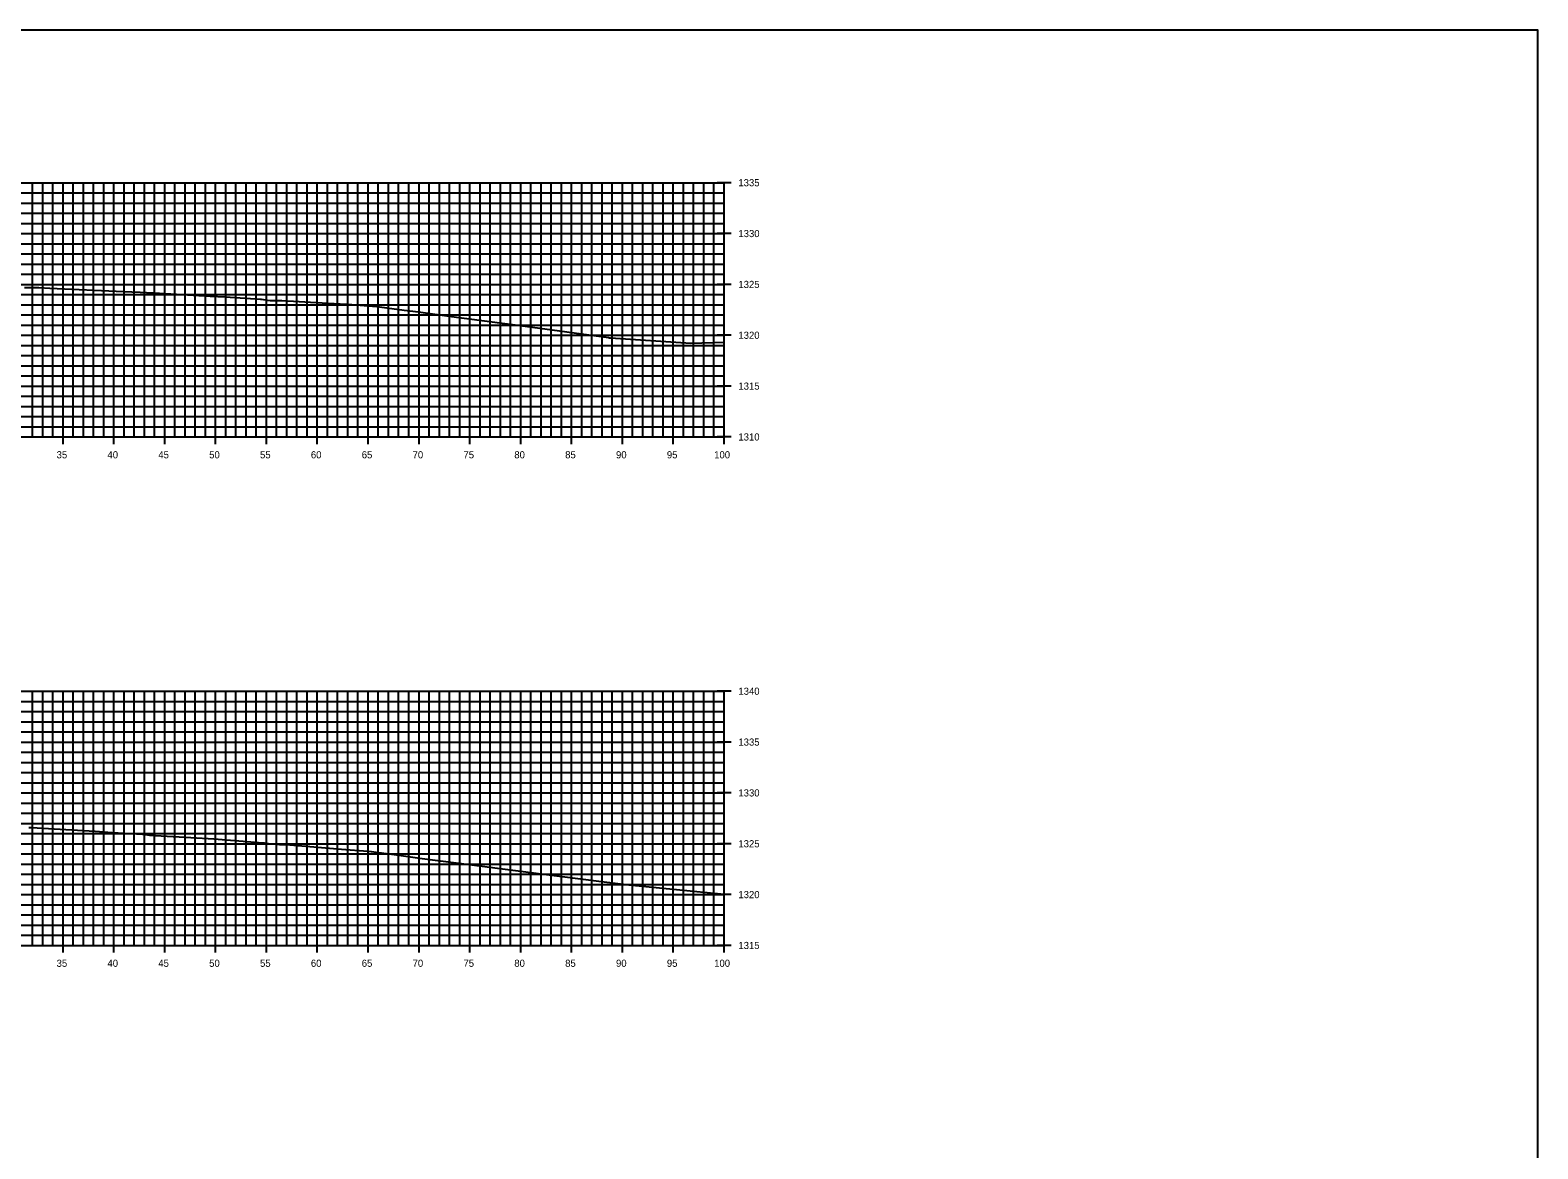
# Model space of a CAD drawing. Extents: x 674939 to 678919, y 750652 to 765176.
# Drawn here: x 678770.3 to 678918.5, y 753332.6 to 753442.6 of the extents above; entities that cross this region are included whole.
import ezdxf

# ---------------------------------------------------------------- set-up
doc = ezdxf.new("R2010")
doc.units = 0
for name, color, linetype in [('R_Axis', 7, 'Continuous'), ('R_Axis Annot', 7, 'Continuous'), ('R_Exist Surface', 7, 'Continuous'), ('R_Grid', 7, 'Continuous'), ('R_No Plot', 7, 'Continuous')]:
    doc.layers.add(name, color=color, linetype=linetype)

msp = doc.modelspace()

# ---------------------------------------------------------------- linework, layer by layer
at = {"layer": 'R_Axis'}
for p, q in [((678839.23, 753427.55), (678837.83, 753427.55)), ((678838.53, 753402.55), (678838.53, 753427.55)), ((678839.23, 753422.55), (678837.83, 753422.55)), ((678839.23, 753417.55), (678837.83, 753417.55)), ((678839.23, 753412.55), (678837.83, 753412.55)), ((678839.23, 753407.55), (678837.83, 753407.55)), ((678773.53, 753401.85), (678773.53, 753403.25)), ((678778.53, 753401.85), (678778.53, 753403.25)), ((678783.53, 753401.85), (678783.53, 753403.25)), ((678788.53, 753401.85), (678788.53, 753403.25)), ((678793.53, 753401.85), (678793.53, 753403.25)), ((678798.53, 753401.85), (678798.53, 753403.25)), ((678803.53, 753401.85), (678803.53, 753403.25)), ((678808.53, 753401.85), (678808.53, 753403.25)), ((678813.53, 753401.85), (678813.53, 753403.25)), ((678818.53, 753401.85), (678818.53, 753403.25)), ((678823.53, 753401.85), (678823.53, 753403.25)), ((678828.53, 753401.85), (678828.53, 753403.25)), ((678833.53, 753401.85), (678833.53, 753403.25)), ((678838.53, 753401.85), (678838.53, 753403.25)), ((678638.53, 753402.55), (678838.53, 753402.55)), ((678839.23, 753402.55), (678837.83, 753402.55)), ((678839.23, 753377.55), (678837.83, 753377.55)), ((678838.53, 753352.55), (678838.53, 753377.55)), ((678839.23, 753372.55), (678837.83, 753372.55)), ((678839.23, 753367.55), (678837.83, 753367.55)), ((678839.23, 753362.55), (678837.83, 753362.55)), ((678839.23, 753357.55), (678837.83, 753357.55)), ((678638.53, 753352.55), (678838.53, 753352.55)), ((678773.53, 753351.85), (678773.53, 753353.25)), ((678778.53, 753351.85), (678778.53, 753353.25)), ((678783.53, 753351.85), (678783.53, 753353.25)), ((678788.53, 753351.85), (678788.53, 753353.25)), ((678793.53, 753351.85), (678793.53, 753353.25)), ((678798.53, 753351.85), (678798.53, 753353.25)), ((678803.53, 753351.85), (678803.53, 753353.25)), ((678808.53, 753351.85), (678808.53, 753353.25)), ((678813.53, 753351.85), (678813.53, 753353.25)), ((678818.53, 753351.85), (678818.53, 753353.25)), ((678823.53, 753351.85), (678823.53, 753353.25)), ((678828.53, 753351.85), (678828.53, 753353.25)), ((678833.53, 753351.85), (678833.53, 753353.25)), ((678839.23, 753352.55), (678837.83, 753352.55)), ((678838.53, 753351.85), (678838.53, 753353.25))]:
    msp.add_line(p, q, dxfattribs=at)
at = {"layer": 'R_Exist Surface'}
for points in [[(678769.74, 753417.25), (678770.73, 753417.23), (678771.14, 753417.23), (678772.24, 753417.18), (678779.48, 753416.85), (678781.11, 753416.78), (678783.03, 753416.68), (678787.99, 753416.41), (678789.48, 753416.32), (678792.93, 753416.1), (678792.97, 753416.09), (678793.05, 753416.09), (678793.23, 753416.06), (678793.65, 753415.99), (678793.89, 753415.98), (678794.59, 753415.96), (678794.77, 753415.97), (678795.05, 753415.98), (678799, 753415.75), (678800.77, 753415.65), (678801.54, 753415.6), (678803.97, 753415.42), (678804.09, 753415.4), (678804.15, 753415.41), (678807.07, 753415.02), (678808.47, 753414.84), (678811.73, 753414.38), (678818.97, 753413.46), (678827.17, 753412.32), (678827.25, 753412.3), (678827.35, 753412.3), (678835.25, 753411.77), (678838.53, 753411.87)], [(678770.16, 753364.16), (678770.42, 753364.14), (678772.65, 753364.01), (678776.69, 753363.78), (678778.36, 753363.67), (678781.35, 753363.48), (678781.63, 753363.45), (678782.02, 753363.4), (678786.08, 753363.17), (678788.36, 753363.02), (678791.23, 753362.79), (678792.76, 753362.68), (678793.15, 753362.65), (678793.23, 753362.64), (678793.35, 753362.63), (678793.56, 753362.6), (678793.82, 753362.54), (678794.47, 753362.5), (678794.82, 753362.48), (678795.34, 753362.47), (678795.83, 753362.44), (678800.91, 753362.03), (678803.49, 753361.82), (678803.82, 753361.79), (678803.84, 753361.78), (678806.08, 753361.48), (678808.84, 753361.11), (678813.74, 753360.48), (678820.55, 753359.58), (678826.46, 753358.84), (678829.15, 753358.5), (678838.53, 753357.59)]]:
    msp.add_lwpolyline(points, dxfattribs=at)
at = {"layer": 'R_Grid'}
for p, q in [((678638.53, 753427.55), (678838.53, 753427.55)), ((678638.53, 753426.55), (678838.53, 753426.55)), ((678770.53, 753402.55), (678770.53, 753427.55)), ((678771.53, 753402.55), (678771.53, 753427.55)), ((678772.53, 753402.55), (678772.53, 753427.55)), ((678773.53, 753402.55), (678773.53, 753427.55)), ((678774.53, 753402.55), (678774.53, 753427.55)), ((678775.53, 753402.55), (678775.53, 753427.55)), ((678776.53, 753402.55), (678776.53, 753427.55)), ((678777.53, 753402.55), (678777.53, 753427.55)), ((678778.53, 753402.55), (678778.53, 753427.55)), ((678779.53, 753402.55), (678779.53, 753427.55)), ((678780.53, 753402.55), (678780.53, 753427.55)), ((678781.53, 753402.55), (678781.53, 753427.55)), ((678782.53, 753402.55), (678782.53, 753427.55)), ((678783.53, 753402.55), (678783.53, 753427.55)), ((678784.53, 753402.55), (678784.53, 753427.55)), ((678785.53, 753402.55), (678785.53, 753427.55)), ((678786.53, 753402.55), (678786.53, 753427.55)), ((678787.53, 753402.55), (678787.53, 753427.55)), ((678788.53, 753402.55), (678788.53, 753427.55)), ((678789.53, 753402.55), (678789.53, 753427.55)), ((678790.53, 753402.55), (678790.53, 753427.55)), ((678791.53, 753402.55), (678791.53, 753427.55)), ((678792.53, 753402.55), (678792.53, 753427.55)), ((678793.53, 753402.55), (678793.53, 753427.55)), ((678794.53, 753402.55), (678794.53, 753427.55)), ((678795.53, 753402.55), (678795.53, 753427.55)), ((678796.53, 753402.55), (678796.53, 753427.55)), ((678797.53, 753402.55), (678797.53, 753427.55)), ((678798.53, 753402.55), (678798.53, 753427.55)), ((678799.53, 753402.55), (678799.53, 753427.55)), ((678800.53, 753402.55), (678800.53, 753427.55)), ((678801.53, 753402.55), (678801.53, 753427.55)), ((678802.53, 753402.55), (678802.53, 753427.55)), ((678803.53, 753402.55), (678803.53, 753427.55)), ((678804.53, 753402.55), (678804.53, 753427.55)), ((678805.53, 753402.55), (678805.53, 753427.55)), ((678806.53, 753402.55), (678806.53, 753427.55)), ((678807.53, 753402.55), (678807.53, 753427.55)), ((678808.53, 753402.55), (678808.53, 753427.55)), ((678809.53, 753402.55), (678809.53, 753427.55)), ((678810.53, 753402.55), (678810.53, 753427.55)), ((678811.53, 753402.55), (678811.53, 753427.55)), ((678812.53, 753402.55), (678812.53, 753427.55)), ((678813.53, 753402.55), (678813.53, 753427.55)), ((678814.53, 753402.55), (678814.53, 753427.55)), ((678815.53, 753402.55), (678815.53, 753427.55)), ((678816.53, 753402.55), (678816.53, 753427.55)), ((678817.53, 753402.55), (678817.53, 753427.55)), ((678818.53, 753402.55), (678818.53, 753427.55)), ((678819.53, 753402.55), (678819.53, 753427.55)), ((678820.53, 753402.55), (678820.53, 753427.55)), ((678821.53, 753402.55), (678821.53, 753427.55)), ((678822.53, 753402.55), (678822.53, 753427.55)), ((678823.53, 753402.55), (678823.53, 753427.55)), ((678824.53, 753402.55), (678824.53, 753427.55)), ((678825.53, 753402.55), (678825.53, 753427.55)), ((678826.53, 753402.55), (678826.53, 753427.55)), ((678827.53, 753402.55), (678827.53, 753427.55)), ((678828.53, 753402.55), (678828.53, 753427.55)), ((678829.53, 753402.55), (678829.53, 753427.55)), ((678830.53, 753402.55), (678830.53, 753427.55)), ((678831.53, 753402.55), (678831.53, 753427.55)), ((678832.53, 753402.55), (678832.53, 753427.55)), ((678833.53, 753402.55), (678833.53, 753427.55)), ((678834.53, 753402.55), (678834.53, 753427.55)), ((678835.53, 753402.55), (678835.53, 753427.55)), ((678836.53, 753402.55), (678836.53, 753427.55)), ((678837.53, 753402.55), (678837.53, 753427.55)), ((678838.53, 753402.55), (678838.53, 753427.55)), ((678638.53, 753425.55), (678838.53, 753425.55)), ((678638.53, 753424.55), (678838.53, 753424.55)), ((678638.53, 753423.55), (678838.53, 753423.55)), ((678638.53, 753422.55), (678838.53, 753422.55)), ((678638.53, 753421.55), (678838.53, 753421.55)), ((678638.53, 753420.55), (678838.53, 753420.55)), ((678638.53, 753419.55), (678838.53, 753419.55)), ((678638.53, 753418.55), (678838.53, 753418.55)), ((678638.53, 753417.55), (678838.53, 753417.55)), ((678638.53, 753416.55), (678838.53, 753416.55)), ((678638.53, 753415.55), (678838.53, 753415.55)), ((678638.53, 753414.55), (678838.53, 753414.55)), ((678638.53, 753413.55), (678838.53, 753413.55)), ((678638.53, 753412.55), (678838.53, 753412.55)), ((678638.53, 753411.55), (678838.53, 753411.55)), ((678638.53, 753410.55), (678838.53, 753410.55)), ((678638.53, 753409.55), (678838.53, 753409.55)), ((678638.53, 753408.55), (678838.53, 753408.55)), ((678638.53, 753407.55), (678838.53, 753407.55)), ((678638.53, 753406.55), (678838.53, 753406.55)), ((678638.53, 753405.55), (678838.53, 753405.55)), ((678638.53, 753404.55), (678838.53, 753404.55)), ((678638.53, 753403.55), (678838.53, 753403.55)), ((678638.53, 753402.55), (678838.53, 753402.55)), ((678638.53, 753377.55), (678838.53, 753377.55)), ((678638.53, 753376.55), (678838.53, 753376.55)), ((678770.53, 753352.55), (678770.53, 753377.55)), ((678771.53, 753352.55), (678771.53, 753377.55)), ((678772.53, 753352.55), (678772.53, 753377.55)), ((678773.53, 753352.55), (678773.53, 753377.55)), ((678774.53, 753352.55), (678774.53, 753377.55)), ((678775.53, 753352.55), (678775.53, 753377.55)), ((678776.53, 753352.55), (678776.53, 753377.55)), ((678777.53, 753352.55), (678777.53, 753377.55)), ((678778.53, 753352.55), (678778.53, 753377.55)), ((678779.53, 753352.55), (678779.53, 753377.55)), ((678780.53, 753352.55), (678780.53, 753377.55)), ((678781.53, 753352.55), (678781.53, 753377.55)), ((678782.53, 753352.55), (678782.53, 753377.55)), ((678783.53, 753352.55), (678783.53, 753377.55)), ((678784.53, 753352.55), (678784.53, 753377.55)), ((678785.53, 753352.55), (678785.53, 753377.55)), ((678786.53, 753352.55), (678786.53, 753377.55)), ((678787.53, 753352.55), (678787.53, 753377.55)), ((678788.53, 753352.55), (678788.53, 753377.55)), ((678789.53, 753352.55), (678789.53, 753377.55)), ((678790.53, 753352.55), (678790.53, 753377.55)), ((678791.53, 753352.55), (678791.53, 753377.55)), ((678792.53, 753352.55), (678792.53, 753377.55)), ((678793.53, 753352.55), (678793.53, 753377.55)), ((678794.53, 753352.55), (678794.53, 753377.55)), ((678795.53, 753352.55), (678795.53, 753377.55)), ((678796.53, 753352.55), (678796.53, 753377.55)), ((678797.53, 753352.55), (678797.53, 753377.55)), ((678798.53, 753352.55), (678798.53, 753377.55)), ((678799.53, 753352.55), (678799.53, 753377.55)), ((678800.53, 753352.55), (678800.53, 753377.55)), ((678801.53, 753352.55), (678801.53, 753377.55)), ((678802.53, 753352.55), (678802.53, 753377.55)), ((678803.53, 753352.55), (678803.53, 753377.55)), ((678804.53, 753352.55), (678804.53, 753377.55)), ((678805.53, 753352.55), (678805.53, 753377.55)), ((678806.53, 753352.55), (678806.53, 753377.55)), ((678807.53, 753352.55), (678807.53, 753377.55)), ((678808.53, 753352.55), (678808.53, 753377.55)), ((678809.53, 753352.55), (678809.53, 753377.55)), ((678810.53, 753352.55), (678810.53, 753377.55)), ((678811.53, 753352.55), (678811.53, 753377.55)), ((678812.53, 753352.55), (678812.53, 753377.55)), ((678813.53, 753352.55), (678813.53, 753377.55)), ((678814.53, 753352.55), (678814.53, 753377.55)), ((678815.53, 753352.55), (678815.53, 753377.55)), ((678816.53, 753352.55), (678816.53, 753377.55)), ((678817.53, 753352.55), (678817.53, 753377.55)), ((678818.53, 753352.55), (678818.53, 753377.55)), ((678819.53, 753352.55), (678819.53, 753377.55)), ((678820.53, 753352.55), (678820.53, 753377.55)), ((678821.53, 753352.55), (678821.53, 753377.55)), ((678822.53, 753352.55), (678822.53, 753377.55)), ((678823.53, 753352.55), (678823.53, 753377.55)), ((678824.53, 753352.55), (678824.53, 753377.55)), ((678825.53, 753352.55), (678825.53, 753377.55)), ((678826.53, 753352.55), (678826.53, 753377.55)), ((678827.53, 753352.55), (678827.53, 753377.55)), ((678828.53, 753352.55), (678828.53, 753377.55)), ((678829.53, 753352.55), (678829.53, 753377.55)), ((678830.53, 753352.55), (678830.53, 753377.55)), ((678831.53, 753352.55), (678831.53, 753377.55)), ((678832.53, 753352.55), (678832.53, 753377.55)), ((678833.53, 753352.55), (678833.53, 753377.55)), ((678834.53, 753352.55), (678834.53, 753377.55)), ((678835.53, 753352.55), (678835.53, 753377.55)), ((678836.53, 753352.55), (678836.53, 753377.55)), ((678837.53, 753352.55), (678837.53, 753377.55)), ((678838.53, 753352.55), (678838.53, 753377.55)), ((678638.53, 753375.55), (678838.53, 753375.55)), ((678638.53, 753374.55), (678838.53, 753374.55)), ((678638.53, 753373.55), (678838.53, 753373.55)), ((678638.53, 753372.55), (678838.53, 753372.55)), ((678638.53, 753371.55), (678838.53, 753371.55)), ((678638.53, 753370.55), (678838.53, 753370.55)), ((678638.53, 753369.55), (678838.53, 753369.55)), ((678638.53, 753368.55), (678838.53, 753368.55)), ((678638.53, 753367.55), (678838.53, 753367.55)), ((678638.53, 753366.55), (678838.53, 753366.55)), ((678638.53, 753365.55), (678838.53, 753365.55)), ((678638.53, 753364.55), (678838.53, 753364.55)), ((678638.53, 753363.55), (678838.53, 753363.55)), ((678638.53, 753362.55), (678838.53, 753362.55)), ((678638.53, 753361.55), (678838.53, 753361.55)), ((678638.53, 753360.55), (678838.53, 753360.55)), ((678638.53, 753359.55), (678838.53, 753359.55)), ((678638.53, 753358.55), (678838.53, 753358.55)), ((678638.53, 753357.55), (678838.53, 753357.55)), ((678638.53, 753356.55), (678838.53, 753356.55)), ((678638.53, 753355.55), (678838.53, 753355.55)), ((678638.53, 753354.55), (678838.53, 753354.55)), ((678638.53, 753353.55), (678838.53, 753353.55)), ((678638.53, 753352.55), (678838.53, 753352.55))]:
    msp.add_line(p, q, dxfattribs=at)
at = {"layer": 'R_No Plot'}
msp.add_lwpolyline([(678578.53, 753222.55), (678918.53, 753222.55), (678918.53, 753442.55), (678578.53, 753442.55)], close=True, dxfattribs=at)

# ---------------------------------------------------------------- texts
at = {"layer": 'R_Axis Annot'}
for s, p in [('1335', (678839.93, 753427.2)), ('1330', (678839.93, 753422.2)), ('1325', (678839.93, 753417.2)), ('1320', (678839.93, 753412.2)), ('1315', (678839.93, 753407.2)), ('1310', (678839.93, 753402.2)), ('35', (678772.9, 753400.45)), ('40', (678777.9, 753400.45)), ('45', (678782.9, 753400.45)), ('50', (678787.9, 753400.45)), ('55', (678792.9, 753400.45)), ('60', (678797.9, 753400.45)), ('65', (678802.9, 753400.45)), ('70', (678807.9, 753400.45)), ('75', (678812.9, 753400.45)), ('80', (678817.9, 753400.45)), ('85', (678822.9, 753400.45)), ('90', (678827.9, 753400.45)), ('95', (678832.9, 753400.45)), ('100', (678837.55, 753400.45)), ('1340', (678839.93, 753377.2)), ('1335', (678839.93, 753372.2)), ('1330', (678839.93, 753367.2)), ('1325', (678839.93, 753362.2)), ('1320', (678839.93, 753357.2)), ('1315', (678839.93, 753352.2)), ('35', (678772.9, 753350.45)), ('40', (678777.9, 753350.45)), ('45', (678782.9, 753350.45)), ('50', (678787.9, 753350.45)), ('55', (678792.9, 753350.45)), ('60', (678797.9, 753350.45)), ('65', (678802.9, 753350.45)), ('70', (678807.9, 753350.45)), ('75', (678812.9, 753350.45)), ('80', (678817.9, 753350.45)), ('85', (678822.9, 753350.45)), ('90', (678827.9, 753350.45)), ('95', (678832.9, 753350.45)), ('100', (678837.55, 753350.45))]:
    msp.add_text(s, height=0.7, dxfattribs=at).set_placement(p)

doc.saveas('drawing.dxf')
